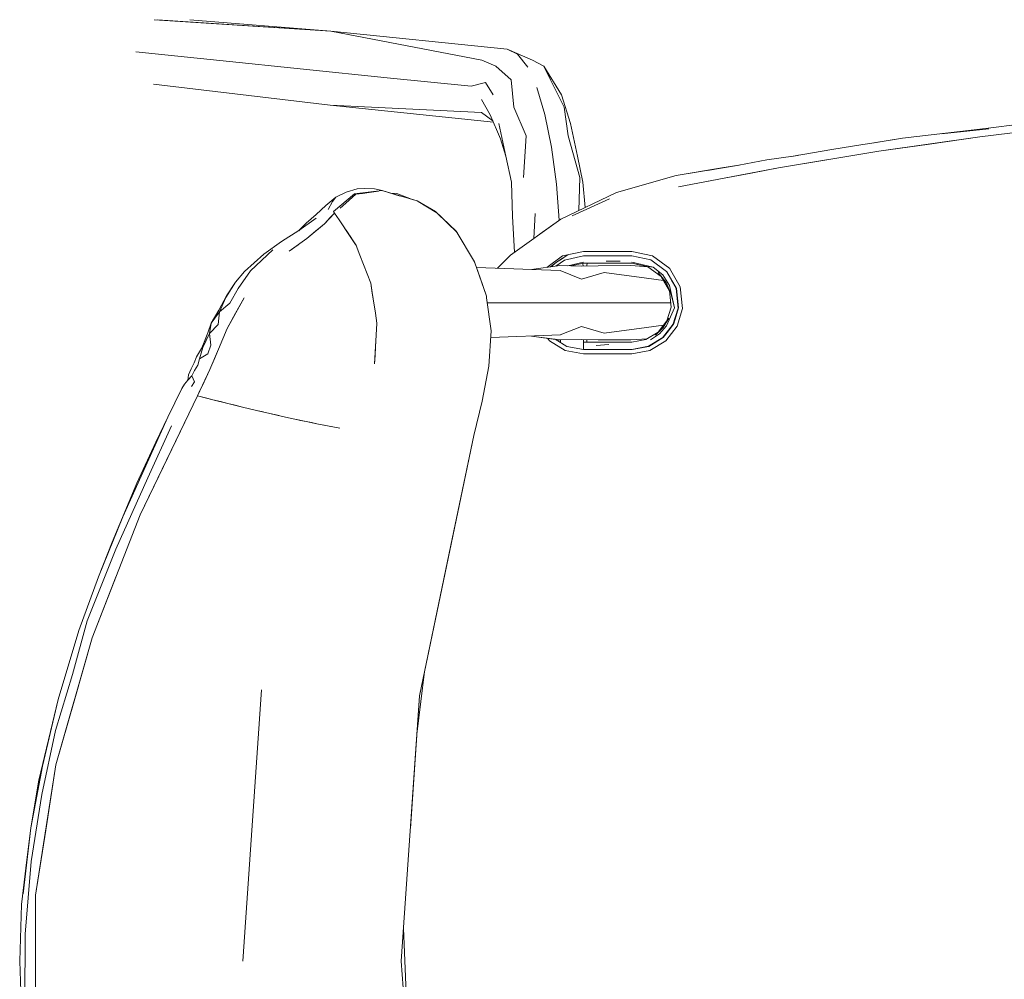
# Model space of a CAD drawing. Header units: millimetres. Extents: x 321 to 585, y -277 to 9.
# Tile 961 of 1056: x 352.947 to 353.497, y -3.934 to -3.399. Entities that reach past the tile are written whole.
import ezdxf

# ---------------------------------------------------------------- set-up
doc = ezdxf.new("R2010")
doc.units = ezdxf.units.MM
doc.header["$MEASUREMENT"] = 0
doc.layers.add('IFC-Elemento de mobília-Contorno', color=152, linetype='Continuous', lineweight=5)

msp = doc.modelspace()

# ---------------------------------------------------------------- linework, layer by layer
at = {"layer": 'IFC-Elemento de mobília-Contorno', "color": 7, "lineweight": 5}
for p, q in [((353.02241, -3.39932), (353.12091, -3.40564)), ((353.02424, -3.39944), (353.12091, -3.40564)), ((353.04243, -3.39932), (353.12091, -3.40564)), ((353.04243, -3.39932), (353.12091, -3.40564)), ((353.12091, -3.40564), (353.20511, -3.42182)), ((353.12091, -3.40564), (353.21931, -3.41576)), ((353.12091, -3.40564), (353.20511, -3.42182)), ((353.12091, -3.40564), (353.21931, -3.41576)), ((353.01227, -3.41724), (353.05899, -3.42204)), ((353.01227, -3.41724), (353.05899, -3.42204)), ((353.21931, -3.41576), (353.22515, -3.41861)), ((353.21931, -3.41576), (353.23343, -3.42182)), ((353.21931, -3.41576), (353.22515, -3.41861)), ((353.21931, -3.41576), (353.23343, -3.42182)), ((353.22515, -3.41861), (353.23075, -3.42583)), ((353.22515, -3.41861), (353.23075, -3.42583)), ((353.05899, -3.42204), (353.10571, -3.42685)), ((353.05899, -3.42204), (353.10571, -3.42685)), ((353.20511, -3.42182), (353.21303, -3.42531)), ((353.20511, -3.42182), (353.21303, -3.42531)), ((353.21303, -3.42531), (353.22147, -3.43287)), ((353.21303, -3.42531), (353.22147, -3.43287)), ((353.23343, -3.42182), (353.23978, -3.42531)), ((353.23343, -3.42182), (353.23978, -3.42531)), ((353.23978, -3.42531), (353.24344, -3.43287)), ((353.23978, -3.42531), (353.24958, -3.44124)), ((353.23978, -3.42531), (353.24344, -3.43287)), ((353.23978, -3.42531), (353.24958, -3.44124)), ((353.10571, -3.42685), (353.15243, -3.43165)), ((353.10571, -3.42685), (353.15243, -3.43165)), ((353.15243, -3.43165), (353.19915, -3.43646)), ((353.15243, -3.43165), (353.19915, -3.43646)), ((353.02217, -3.43516), (353.12063, -3.44702)), ((353.02217, -3.43516), (353.12063, -3.44702)), ((353.19915, -3.43646), (353.20732, -3.43426)), ((353.19915, -3.43646), (353.20732, -3.43426)), ((353.20732, -3.43426), (353.21146, -3.44124)), ((353.20732, -3.43426), (353.21146, -3.44124)), ((353.22147, -3.43287), (353.22305, -3.44811)), ((353.22147, -3.43287), (353.22305, -3.44811)), ((353.23589, -3.43717), (353.24038, -3.45219)), ((353.23589, -3.43717), (353.24038, -3.45219)), ((353.24344, -3.43287), (353.25107, -3.44811)), ((353.24344, -3.43287), (353.25107, -3.44811)), ((353.24958, -3.44124), (353.25458, -3.45727)), ((353.24958, -3.44124), (353.25458, -3.45727)), ((353.12063, -3.44702), (353.20492, -3.45109)), ((353.12063, -3.44702), (353.21163, -3.45639)), ((353.12063, -3.44702), (353.20492, -3.45109)), ((353.12063, -3.44702), (353.21163, -3.45639)), ((353.20496, -3.44373), (353.20991, -3.45231)), ((353.20496, -3.44373), (353.20991, -3.45231)), ((353.22305, -3.44811), (353.22999, -3.46401)), ((353.22305, -3.44811), (353.22999, -3.46401)), ((353.25107, -3.44811), (353.2534, -3.46401)), ((353.25107, -3.44811), (353.2534, -3.46401)), ((353.20492, -3.45109), (353.21132, -3.45565)), ((353.20492, -3.45109), (353.21132, -3.45565)), ((353.20991, -3.45231), (353.21557, -3.46572)), ((353.20991, -3.45231), (353.21557, -3.46572)), ((353.24038, -3.45219), (353.24406, -3.47034)), ((353.24038, -3.45219), (353.24406, -3.47034)), ((353.21464, -3.45727), (353.21853, -3.47544)), ((353.21464, -3.45727), (353.21853, -3.47544)), ((353.25458, -3.45727), (353.25859, -3.47544)), ((353.25458, -3.45727), (353.25859, -3.47544)), ((353.48284, -3.46458), (353.53921, -3.45777)), ((353.48284, -3.46458), (353.53921, -3.45777)), ((353.48757, -3.45977), (353.50517, -3.45752)), ((353.48757, -3.45977), (353.50517, -3.45752)), ((353.22849, -3.48723), (353.22999, -3.46401)), ((353.22849, -3.48723), (353.22999, -3.46401)), ((353.2534, -3.46401), (353.25991, -3.48723)), ((353.2534, -3.46401), (353.25991, -3.48723)), ((353.42663, -3.47265), (353.48284, -3.46458)), ((353.42663, -3.47265), (353.48284, -3.46458)), ((353.43985, -3.46528), (353.47166, -3.4616)), ((353.43985, -3.46528), (353.47166, -3.4616)), ((353.43985, -3.46528), (353.45575, -3.46344)), ((353.43985, -3.46528), (353.45575, -3.46344)), ((353.45474, -3.46862), (353.48284, -3.46458)), ((353.45474, -3.46862), (353.48284, -3.46458)), ((353.45575, -3.46344), (353.47166, -3.4616)), ((353.45575, -3.46344), (353.47166, -3.4616)), ((353.46155, -3.46293), (353.48791, -3.46019)), ((353.46155, -3.46293), (353.48791, -3.46019)), ((353.47166, -3.4616), (353.48759, -3.45977)), ((353.47166, -3.4616), (353.48757, -3.45977)), ((353.47166, -3.4616), (353.48759, -3.45977)), ((353.47166, -3.4616), (353.48757, -3.45977)), ((353.48284, -3.46458), (353.51102, -3.46117)), ((353.48284, -3.46458), (353.51102, -3.46117)), ((353.21557, -3.46572), (353.21853, -3.47544)), ((353.21557, -3.46572), (353.21853, -3.47544)), ((353.40038, -3.47164), (353.41769, -3.46888)), ((353.40038, -3.47164), (353.41769, -3.46888)), ((353.41769, -3.46888), (353.42405, -3.46789)), ((353.41769, -3.46888), (353.42405, -3.46789)), ((353.42375, -3.46794), (353.43985, -3.46528)), ((353.42375, -3.46794), (353.43985, -3.46528)), ((353.42405, -3.46789), (353.43985, -3.46528)), ((353.42405, -3.46789), (353.43985, -3.46528)), ((353.42663, -3.47265), (353.45474, -3.46862)), ((353.42663, -3.47265), (353.45474, -3.46862)), ((353.21853, -3.47544), (353.22164, -3.48992)), ((353.21853, -3.47544), (353.22164, -3.48992)), ((353.24406, -3.47034), (353.2468, -3.49096)), ((353.24406, -3.47034), (353.2468, -3.49096)), ((353.25859, -3.47544), (353.26146, -3.48992)), ((353.25859, -3.47544), (353.26146, -3.48992)), ((353.36406, -3.47749), (353.37887, -3.47539)), ((353.36406, -3.47749), (353.37887, -3.47539)), ((353.37061, -3.48194), (353.42663, -3.47265)), ((353.37061, -3.48194), (353.42663, -3.47265)), ((353.37782, -3.47554), (353.38173, -3.47489)), ((353.37782, -3.47554), (353.38173, -3.47489)), ((353.37793, -3.47553), (353.38126, -3.47497)), ((353.37793, -3.47553), (353.38126, -3.47497)), ((353.37887, -3.47539), (353.40038, -3.47164)), ((353.37887, -3.47539), (353.40038, -3.47164)), ((353.39862, -3.4773), (353.42663, -3.47265)), ((353.39862, -3.4773), (353.42663, -3.47265)), ((353.3135, -3.48619), (353.34876, -3.48035)), ((353.3135, -3.48619), (353.34876, -3.48035)), ((353.33112, -3.48341), (353.34855, -3.48039)), ((353.33112, -3.48341), (353.34855, -3.48039)), ((353.3391, -3.48196), (353.34855, -3.48039)), ((353.3391, -3.48196), (353.34855, -3.48039)), ((353.3391, -3.48196), (353.34841, -3.48041)), ((353.3391, -3.48196), (353.34841, -3.48042)), ((353.34855, -3.48039), (353.36406, -3.47749)), ((353.34855, -3.48039), (353.36406, -3.47749)), ((353.37061, -3.48194), (353.39862, -3.4773)), ((353.37061, -3.48194), (353.39862, -3.4773)), ((353.28032, -3.49556), (353.3135, -3.48619)), ((353.28032, -3.49556), (353.3135, -3.48619)), ((353.3135, -3.48619), (353.3391, -3.48196)), ((353.3135, -3.48619), (353.3391, -3.48196)), ((353.31481, -3.49242), (353.37061, -3.48194)), ((353.31481, -3.49242), (353.37061, -3.48194)), ((353.34025, -3.48764), (353.35543, -3.48479)), ((353.34025, -3.48764), (353.35543, -3.48479)), ((353.35543, -3.48479), (353.37061, -3.48194)), ((353.35543, -3.48479), (353.37061, -3.48194)), ((353.22164, -3.48992), (353.2222, -3.50897)), ((353.22164, -3.48992), (353.2222, -3.50897)), ((353.2468, -3.49096), (353.24832, -3.51114)), ((353.2468, -3.49096), (353.24832, -3.51114)), ((353.25928, -3.50567), (353.25991, -3.48723)), ((353.25928, -3.50567), (353.25991, -3.48723)), ((353.26146, -3.48992), (353.26282, -3.50397)), ((353.26146, -3.48992), (353.26282, -3.50397)), ((353.31481, -3.49242), (353.34025, -3.48764)), ((353.31481, -3.49242), (353.34025, -3.48764)), ((353.12244, -3.50632), (353.13427, -3.49639)), ((353.12244, -3.50632), (353.13427, -3.49639)), ((353.12368, -3.49832), (353.12947, -3.4954)), ((353.12368, -3.49832), (353.12947, -3.4954)), ((353.12932, -3.50157), (353.13493, -3.49663)), ((353.12932, -3.50157), (353.13493, -3.49663)), ((353.12947, -3.4954), (353.13567, -3.49367)), ((353.12947, -3.4954), (353.13567, -3.49367)), ((353.13427, -3.49639), (353.14934, -3.49451)), ((353.13427, -3.49639), (353.14934, -3.49451)), ((353.13493, -3.49663), (353.13861, -3.49611)), ((353.13493, -3.49663), (353.13861, -3.49611)), ((353.13567, -3.49367), (353.13956, -3.49343)), ((353.13567, -3.49367), (353.13956, -3.49343)), ((353.13861, -3.49611), (353.14229, -3.49558)), ((353.13861, -3.49611), (353.14229, -3.49558)), ((353.13956, -3.49343), (353.1453, -3.49352)), ((353.13956, -3.49343), (353.1453, -3.49352)), ((353.14229, -3.49558), (353.14748, -3.49484)), ((353.14229, -3.49558), (353.14748, -3.49484)), ((353.1453, -3.49352), (353.14964, -3.49452)), ((353.1453, -3.49352), (353.14964, -3.49452)), ((353.14934, -3.49451), (353.16918, -3.50031)), ((353.14934, -3.49451), (353.16918, -3.50031)), ((353.14964, -3.49452), (353.15971, -3.49762)), ((353.14964, -3.49452), (353.15971, -3.49762)), ((353.15447, -3.49601), (353.15776, -3.49612)), ((353.15447, -3.49601), (353.15776, -3.49612)), ((353.15776, -3.49612), (353.16359, -3.4984)), ((353.15776, -3.49612), (353.16359, -3.4984)), ((353.24925, -3.51048), (353.28032, -3.49556)), ((353.24925, -3.51048), (353.28032, -3.49556)), ((353.11272, -3.50781), (353.11813, -3.50286)), ((353.11272, -3.50781), (353.11813, -3.50286)), ((353.11813, -3.50286), (353.12368, -3.49832)), ((353.11813, -3.50286), (353.12368, -3.49832)), ((353.11958, -3.50517), (353.12189, -3.50068)), ((353.11958, -3.50517), (353.12189, -3.50068)), ((353.12189, -3.50068), (353.12368, -3.49832)), ((353.12189, -3.50068), (353.12368, -3.49832)), ((353.1262, -3.50432), (353.12932, -3.50157)), ((353.1262, -3.50432), (353.12932, -3.50157)), ((353.16359, -3.4984), (353.16698, -3.49967)), ((353.16359, -3.4984), (353.16698, -3.49967)), ((353.16918, -3.50031), (353.1793, -3.5062)), ((353.16918, -3.50031), (353.1793, -3.5062)), ((353.16949, -3.50061), (353.16977, -3.50072)), ((353.16949, -3.50061), (353.16977, -3.50072)), ((353.16955, -3.50065), (353.16977, -3.50072)), ((353.16955, -3.50065), (353.16977, -3.50072)), ((353.16977, -3.50072), (353.18, -3.50689)), ((353.16977, -3.50072), (353.18001, -3.50689)), ((353.25564, -3.50863), (353.2763, -3.49925)), ((353.25564, -3.50863), (353.2763, -3.49925)), ((353.10719, -3.51272), (353.11272, -3.50781)), ((353.10719, -3.51272), (353.11272, -3.50781)), ((353.11738, -3.51304), (353.12308, -3.50707)), ((353.11738, -3.51304), (353.12308, -3.50707)), ((353.12069, -3.50957), (353.12308, -3.50707)), ((353.12069, -3.50957), (353.12308, -3.50707)), ((353.12244, -3.50632), (353.123, -3.50714)), ((353.12244, -3.50632), (353.123, -3.50714)), ((353.12308, -3.50707), (353.12315, -3.507)), ((353.12308, -3.50707), (353.12315, -3.507)), ((353.12308, -3.50707), (353.12561, -3.51088)), ((353.12308, -3.50707), (353.12561, -3.51088)), ((353.1793, -3.5062), (353.19083, -3.51715)), ((353.1793, -3.5062), (353.19083, -3.51715)), ((353.18, -3.50689), (353.19145, -3.51799)), ((353.18001, -3.50689), (353.19145, -3.51799)), ((353.23412, -3.52128), (353.23484, -3.50734)), ((353.23412, -3.52129), (353.23484, -3.50734)), ((353.10315, -3.51691), (353.10719, -3.51272)), ((353.10315, -3.51692), (353.10719, -3.51272)), ((353.10322, -3.51687), (353.11284, -3.50989)), ((353.10322, -3.51687), (353.11284, -3.50989)), ((353.10763, -3.52123), (353.11738, -3.51304)), ((353.10763, -3.52123), (353.11738, -3.51304)), ((353.1125, -3.51713), (353.11738, -3.51304)), ((353.1125, -3.51713), (353.11738, -3.51304)), ((353.11738, -3.51304), (353.11903, -3.5113)), ((353.11738, -3.51304), (353.11903, -3.5113)), ((353.11903, -3.5113), (353.12069, -3.50957)), ((353.11903, -3.5113), (353.12069, -3.50957)), ((353.12561, -3.51088), (353.12814, -3.5147)), ((353.12561, -3.51088), (353.12814, -3.5147)), ((353.22109, -3.5306), (353.24925, -3.51048)), ((353.22119, -3.53053), (353.24925, -3.51048)), ((353.22119, -3.53053), (353.24925, -3.51048)), ((353.2222, -3.50897), (353.22335, -3.52899)), ((353.2222, -3.50897), (353.22335, -3.52899)), ((353.2377, -3.51873), (353.24925, -3.51048)), ((353.09343, -3.52303), (353.10322, -3.51687)), ((353.09343, -3.52303), (353.10322, -3.51687)), ((353.10763, -3.52123), (353.1125, -3.51713)), ((353.10763, -3.52123), (353.1125, -3.51713)), ((353.12814, -3.5147), (353.12991, -3.51735)), ((353.12814, -3.5147), (353.12991, -3.51735)), ((353.12845, -3.51519), (353.1348, -3.52454)), ((353.12945, -3.51666), (353.1348, -3.52454)), ((353.12991, -3.51735), (353.13167, -3.52)), ((353.12991, -3.51735), (353.13167, -3.52)), ((353.19083, -3.51715), (353.20105, -3.53431)), ((353.19083, -3.51715), (353.20105, -3.53431)), ((353.19145, -3.51799), (353.19235, -3.51971)), ((353.19145, -3.51799), (353.19702, -3.52751)), ((353.19145, -3.51799), (353.19235, -3.5197)), ((353.19145, -3.51799), (353.19235, -3.51971)), ((353.19145, -3.51799), (353.19702, -3.52751)), ((353.19145, -3.51799), (353.19235, -3.5197)), ((353.08357, -3.53004), (353.09343, -3.52303)), ((353.08357, -3.53004), (353.09343, -3.52303)), ((353.09775, -3.52826), (353.10763, -3.52123)), ((353.09775, -3.52826), (353.10763, -3.52123)), ((353.09775, -3.52826), (353.10269, -3.52475)), ((353.09775, -3.52826), (353.10269, -3.52475)), ((353.13167, -3.52), (353.13344, -3.52266)), ((353.13167, -3.52), (353.13344, -3.52266)), ((353.13344, -3.52266), (353.1352, -3.52531)), ((353.13344, -3.52266), (353.1352, -3.52531)), ((353.1348, -3.52454), (353.13494, -3.52492)), ((353.1348, -3.52454), (353.13494, -3.52492)), ((353.07282, -3.53971), (353.08357, -3.53004)), ((353.07282, -3.53971), (353.08357, -3.53004)), ((353.07609, -3.53924), (353.0886, -3.52755)), ((353.07609, -3.53924), (353.0886, -3.52755)), ((353.13513, -3.52512), (353.1372, -3.53051)), ((353.13513, -3.52513), (353.1372, -3.53051)), ((353.1372, -3.53051), (353.1392, -3.53572)), ((353.1372, -3.53051), (353.1392, -3.53572)), ((353.19702, -3.52751), (353.19754, -3.52841)), ((353.19702, -3.52751), (353.19754, -3.52841)), ((353.24689, -3.53447), (353.25315, -3.53034)), ((353.24689, -3.53447), (353.25315, -3.53035)), ((353.25018, -3.53099), (353.2618, -3.52849)), ((353.25018, -3.53099), (353.2618, -3.52849)), ((353.25227, -3.53099), (353.25326, -3.53032)), ((353.25227, -3.53099), (353.25326, -3.53032)), ((353.2618, -3.52849), (353.26854, -3.52848)), ((353.2618, -3.52849), (353.26854, -3.52848)), ((353.26854, -3.52848), (353.27528, -3.52848)), ((353.26854, -3.52848), (353.27528, -3.52848)), ((353.27528, -3.52848), (353.28203, -3.52847)), ((353.27528, -3.52848), (353.28203, -3.52847)), ((353.28203, -3.52847), (353.28877, -3.52847)), ((353.28203, -3.52847), (353.28877, -3.52847)), ((353.28877, -3.52847), (353.30037, -3.53095)), ((353.28877, -3.52847), (353.30037, -3.53095)), ((353.1392, -3.53572), (353.1412, -3.54091)), ((353.1392, -3.53572), (353.1412, -3.54091)), ((353.20105, -3.53431), (353.20771, -3.55342)), ((353.20105, -3.53431), (353.20771, -3.55342)), ((353.20116, -3.53462), (353.20133, -3.5349)), ((353.20133, -3.5349), (353.20402, -3.5426)), ((353.20133, -3.5349), (353.20771, -3.55342)), ((353.20133, -3.5349), (353.20402, -3.5426)), ((353.20133, -3.5349), (353.20771, -3.55342)), ((353.21393, -3.53787), (353.22109, -3.5306)), ((353.21393, -3.53788), (353.22109, -3.5306)), ((353.21394, -3.53787), (353.22119, -3.53053)), ((353.21394, -3.53788), (353.22119, -3.53053)), ((353.24143, -3.53742), (353.25018, -3.53099)), ((353.24143, -3.53742), (353.25018, -3.53099)), ((353.24339, -3.53715), (353.24689, -3.53447)), ((353.24339, -3.53715), (353.24689, -3.53447)), ((353.24439, -3.53647), (353.24689, -3.53447)), ((353.24439, -3.53647), (353.24689, -3.53447)), ((353.24654, -3.53672), (353.2512, -3.53327)), ((353.24654, -3.53672), (353.2512, -3.53327)), ((353.24689, -3.53447), (353.2496, -3.53276)), ((353.24689, -3.53447), (353.2496, -3.53276)), ((353.24896, -3.53311), (353.24896, -3.53317)), ((353.24896, -3.53312), (353.24896, -3.53317)), ((353.2496, -3.53276), (353.25227, -3.53099)), ((353.2496, -3.53276), (353.25227, -3.53099)), ((353.2512, -3.53327), (353.2618, -3.53098)), ((353.2512, -3.53327), (353.2618, -3.53098)), ((353.25308, -3.53653), (353.26183, -3.53456)), ((353.25308, -3.53653), (353.26183, -3.53456)), ((353.25508, -3.53657), (353.26186, -3.53512)), ((353.25508, -3.53657), (353.26186, -3.53512)), ((353.26157, -3.53519), (353.26169, -3.53668)), ((353.26157, -3.53519), (353.26169, -3.53668)), ((353.2618, -3.53098), (353.26854, -3.53098)), ((353.2618, -3.53098), (353.26854, -3.53098)), ((353.26186, -3.53512), (353.26862, -3.53512)), ((353.26186, -3.53512), (353.26862, -3.53512)), ((353.26383, -3.53642), (353.26384, -3.53512)), ((353.26383, -3.53642), (353.26384, -3.53512)), ((353.26854, -3.53098), (353.27529, -3.53097)), ((353.26854, -3.53098), (353.27529, -3.53097)), ((353.26862, -3.53512), (353.27537, -3.53512)), ((353.26862, -3.53512), (353.27537, -3.53512)), ((353.27455, -3.53389), (353.28229, -3.53395)), ((353.27455, -3.53389), (353.28229, -3.53395)), ((353.27529, -3.53097), (353.28203, -3.53097)), ((353.27529, -3.53097), (353.28203, -3.53097)), ((353.27537, -3.53512), (353.28212, -3.53512)), ((353.27537, -3.53512), (353.28212, -3.53512)), ((353.28203, -3.53097), (353.28878, -3.53096)), ((353.28203, -3.53097), (353.28878, -3.53096)), ((353.28212, -3.53512), (353.28887, -3.53512)), ((353.28212, -3.53512), (353.28887, -3.53512)), ((353.28878, -3.53096), (353.29937, -3.53324)), ((353.28878, -3.53096), (353.29937, -3.53324)), ((353.28882, -3.53455), (353.30073, -3.53719)), ((353.28882, -3.53455), (353.30073, -3.53719)), ((353.28887, -3.53512), (353.298, -3.53707)), ((353.28887, -3.53512), (353.29784, -3.53704)), ((353.29937, -3.53324), (353.30812, -3.5397)), ((353.29937, -3.53324), (353.30812, -3.5397)), ((353.30037, -3.53095), (353.30994, -3.53798)), ((353.30037, -3.53095), (353.30994, -3.53798)), ((353.06777, -3.54558), (353.07282, -3.53971)), ((353.06777, -3.54558), (353.07282, -3.53971)), ((353.06936, -3.5492), (353.07609, -3.53924)), ((353.06936, -3.5492), (353.07609, -3.53924)), ((353.1412, -3.54091), (353.1432, -3.54612)), ((353.1412, -3.54091), (353.1432, -3.54612)), ((353.20221, -3.53743), (353.24887, -3.53919)), ((353.20221, -3.53743), (353.24887, -3.53919)), ((353.23296, -3.5386), (353.24871, -3.53642)), ((353.23296, -3.5386), (353.24871, -3.53642)), ((353.24352, -3.53713), (353.24445, -3.53642)), ((353.24352, -3.53713), (353.24439, -3.53647)), ((353.24871, -3.53642), (353.26069, -3.53671)), ((353.24871, -3.53642), (353.26069, -3.53671)), ((353.24887, -3.53919), (353.26069, -3.54401)), ((353.24887, -3.53919), (353.26069, -3.54401)), ((353.26069, -3.53671), (353.27001, -3.53643)), ((353.26069, -3.53671), (353.27001, -3.53643)), ((353.26069, -3.54401), (353.27335, -3.54019)), ((353.26069, -3.54401), (353.27335, -3.54019)), ((353.26167, -3.53642), (353.26167, -3.53668)), ((353.26167, -3.53642), (353.26167, -3.53668)), ((353.26383, -3.53661), (353.26383, -3.53642)), ((353.27001, -3.53643), (353.28827, -3.53642)), ((353.27001, -3.53643), (353.28827, -3.53642)), ((353.27335, -3.54019), (353.29705, -3.54335)), ((353.27335, -3.54019), (353.29705, -3.54335)), ((353.28827, -3.53642), (353.29788, -3.53707)), ((353.28827, -3.53642), (353.29788, -3.53707)), ((353.29784, -3.53704), (353.30525, -3.54245)), ((353.29784, -3.53704), (353.30525, -3.54245)), ((353.29818, -3.53682), (353.30073, -3.53719)), ((353.29818, -3.53682), (353.30073, -3.53719)), ((353.30073, -3.53719), (353.30609, -3.54156)), ((353.30073, -3.53719), (353.30609, -3.54156)), ((353.30359, -3.54031), (353.30804, -3.54584)), ((353.30359, -3.54031), (353.30804, -3.54584)), ((353.30812, -3.5397), (353.3135, -3.5492)), ((353.30812, -3.5397), (353.3135, -3.5492)), ((353.30833, -3.53986), (353.30835, -3.53987)), ((353.30833, -3.53986), (353.30835, -3.53987)), ((353.30835, -3.53987), (353.31375, -3.54918)), ((353.30835, -3.53987), (353.31375, -3.54918)), ((353.30988, -3.53788), (353.31583, -3.54828)), ((353.30988, -3.53788), (353.31583, -3.54828)), ((353.06248, -3.55418), (353.06777, -3.54558)), ((353.06248, -3.55418), (353.06777, -3.54558)), ((353.06275, -3.55316), (353.06777, -3.54558)), ((353.06275, -3.55316), (353.06777, -3.54558)), ((353.1432, -3.54612), (353.14407, -3.55169)), ((353.1432, -3.54612), (353.1442, -3.5526)), ((353.1432, -3.54612), (353.14407, -3.55169)), ((353.1432, -3.54612), (353.1442, -3.5526)), ((353.20402, -3.5426), (353.20771, -3.55342)), ((353.20402, -3.5426), (353.20771, -3.55342)), ((353.29705, -3.54335), (353.30652, -3.54466)), ((353.29705, -3.54335), (353.30652, -3.54466)), ((353.30525, -3.54245), (353.30982, -3.55041)), ((353.30525, -3.54245), (353.30982, -3.55041)), ((353.30609, -3.54156), (353.30986, -3.5474)), ((353.30609, -3.54156), (353.30986, -3.5474)), ((353.30804, -3.54584), (353.31073, -3.55239)), ((353.30804, -3.54584), (353.31073, -3.55239)), ((353.3113, -3.54531), (353.31153, -3.54535)), ((353.3113, -3.54532), (353.31153, -3.54535)), ((353.06469, -3.5574), (353.06936, -3.5492)), ((353.06469, -3.5574), (353.06936, -3.5492)), ((353.14407, -3.55169), (353.1442, -3.55257)), ((353.14407, -3.55169), (353.14494, -3.55727)), ((353.30982, -3.55041), (353.31073, -3.55954)), ((353.30982, -3.55041), (353.31073, -3.55954)), ((353.30986, -3.5474), (353.31265, -3.55989)), ((353.30986, -3.5474), (353.31265, -3.55989)), ((353.31073, -3.55239), (353.31265, -3.55989)), ((353.31073, -3.55239), (353.31265, -3.55989)), ((353.3135, -3.5492), (353.31458, -3.56012)), ((353.3135, -3.5492), (353.31458, -3.56012)), ((353.31375, -3.54918), (353.31483, -3.55986)), ((353.31375, -3.54918), (353.31483, -3.55986)), ((353.31583, -3.54828), (353.31708, -3.56026)), ((353.31583, -3.54828), (353.31708, -3.56026)), ((353.05848, -3.56129), (353.06275, -3.55316)), ((353.05848, -3.56129), (353.06275, -3.55316)), ((353.05852, -3.56122), (353.06275, -3.55316)), ((353.05852, -3.56122), (353.06275, -3.55316)), ((353.05894, -3.56219), (353.06248, -3.55418)), ((353.05894, -3.56219), (353.06248, -3.55418)), ((353.05894, -3.56219), (353.06469, -3.5574)), ((353.05894, -3.56219), (353.06469, -3.5574)), ((353.06315, -3.57148), (353.07266, -3.55426)), ((353.06315, -3.57148), (353.07266, -3.55426)), ((353.0679, -3.56286), (353.07266, -3.55426)), ((353.0679, -3.56286), (353.07266, -3.55426)), ((353.14421, -3.55257), (353.14494, -3.55727)), ((353.14491, -3.55712), (353.1458, -3.56284)), ((353.14494, -3.55727), (353.1458, -3.56284)), ((353.20771, -3.55342), (353.20784, -3.55434)), ((353.20771, -3.55342), (353.20784, -3.55434)), ((353.20784, -3.55434), (353.21036, -3.57282)), ((353.20784, -3.55434), (353.21036, -3.57282)), ((353.20822, -3.55712), (353.22541, -3.55712)), ((353.20822, -3.55712), (353.22541, -3.55712)), ((353.22541, -3.55712), (353.25899, -3.55712)), ((353.22541, -3.55712), (353.25899, -3.55712)), ((353.25899, -3.55712), (353.26968, -3.55712)), ((353.25899, -3.55712), (353.26968, -3.55712)), ((353.26968, -3.55712), (353.28883, -3.55712)), ((353.26968, -3.55712), (353.28883, -3.55712)), ((353.28883, -3.55712), (353.31049, -3.55712)), ((353.28883, -3.55712), (353.31049, -3.55712)), ((353.31429, -3.55712), (353.31456, -3.55712)), ((353.31429, -3.55712), (353.31456, -3.55712)), ((353.05433, -3.56843), (353.05852, -3.56122)), ((353.05433, -3.56843), (353.05848, -3.56129)), ((353.05433, -3.56843), (353.05894, -3.56219)), ((353.05433, -3.56843), (353.05894, -3.56219)), ((353.05807, -3.5693), (353.05894, -3.56219)), ((353.05807, -3.5693), (353.05894, -3.56219)), ((353.06315, -3.57148), (353.0679, -3.56286)), ((353.06315, -3.57148), (353.0679, -3.56286)), ((353.1458, -3.56284), (353.14667, -3.56842)), ((353.1458, -3.56284), (353.14667, -3.56842)), ((353.30817, -3.56987), (353.31265, -3.55989)), ((353.30817, -3.56987), (353.31265, -3.55989)), ((353.30842, -3.56719), (353.31073, -3.55954)), ((353.30842, -3.56719), (353.31073, -3.55954)), ((353.31177, -3.56933), (353.31458, -3.56012)), ((353.31177, -3.56933), (353.31458, -3.56012)), ((353.31347, -3.56444), (353.31483, -3.55986)), ((353.31347, -3.56444), (353.31483, -3.55986)), ((353.31406, -3.57011), (353.31708, -3.56026)), ((353.31406, -3.57011), (353.31708, -3.56026)), ((353.05246, -3.57384), (353.05433, -3.56843)), ((353.05246, -3.57384), (353.05433, -3.56843)), ((353.05334, -3.57429), (353.05433, -3.56843)), ((353.05334, -3.57429), (353.05433, -3.56843)), ((353.14542, -3.59108), (353.14668, -3.56865)), ((353.14542, -3.59108), (353.14668, -3.56865)), ((353.14649, -3.57175), (353.14667, -3.56842)), ((353.14649, -3.57175), (353.14667, -3.56842)), ((353.30351, -3.57355), (353.30842, -3.56719)), ((353.30351, -3.57355), (353.30842, -3.56719)), ((353.30633, -3.57089), (353.30953, -3.56569)), ((353.30633, -3.57089), (353.30953, -3.56569)), ((353.31192, -3.56884), (353.31216, -3.5688)), ((353.31192, -3.56884), (353.31216, -3.56881)), ((353.31202, -3.56929), (353.31347, -3.56444)), ((353.31202, -3.56929), (353.31347, -3.56444)), ((353.04893, -3.58269), (353.05245, -3.57387)), ((353.04893, -3.58269), (353.05245, -3.57387)), ((353.04957, -3.58201), (353.05334, -3.57429)), ((353.04957, -3.58201), (353.05334, -3.57429)), ((353.0507, -3.57825), (353.05246, -3.57384)), ((353.0507, -3.57825), (353.05246, -3.57384)), ((353.05334, -3.57429), (353.05807, -3.5693)), ((353.05334, -3.57429), (353.05807, -3.5693)), ((353.05334, -3.57429), (353.05406, -3.58076)), ((353.05334, -3.57429), (353.05406, -3.58076)), ((353.05835, -3.58292), (353.06315, -3.57148)), ((353.05835, -3.58292), (353.06315, -3.57148)), ((353.1463, -3.57507), (353.14649, -3.57175)), ((353.1463, -3.57507), (353.14649, -3.57175)), ((353.20917, -3.59239), (353.21036, -3.57282)), ((353.20917, -3.59239), (353.21036, -3.57282)), ((353.24887, -3.57505), (353.26069, -3.57024)), ((353.24887, -3.57505), (353.26069, -3.57024)), ((353.26069, -3.57024), (353.27335, -3.57406)), ((353.26069, -3.57024), (353.27335, -3.57406)), ((353.27335, -3.57406), (353.29705, -3.57089)), ((353.27335, -3.57406), (353.29705, -3.57089)), ((353.29672, -3.57766), (353.30354, -3.57351)), ((353.29672, -3.57766), (353.30354, -3.57351)), ((353.29705, -3.57089), (353.30658, -3.56957)), ((353.29705, -3.57089), (353.30658, -3.56958)), ((353.29931, -3.57778), (353.30429, -3.57444)), ((353.29931, -3.57778), (353.30429, -3.57444)), ((353.30198, -3.5752), (353.30633, -3.57089)), ((353.30198, -3.5752), (353.30633, -3.57089)), ((353.30429, -3.57444), (353.30817, -3.56987)), ((353.30429, -3.57444), (353.30817, -3.56987)), ((353.30597, -3.57662), (353.31186, -3.56904)), ((353.30597, -3.57662), (353.31186, -3.56904)), ((353.30632, -3.57651), (353.30921, -3.57276)), ((353.30632, -3.57651), (353.30921, -3.57276)), ((353.30773, -3.57828), (353.31406, -3.57011)), ((353.30773, -3.57828), (353.31406, -3.57011)), ((353.30921, -3.57276), (353.3121, -3.56902)), ((353.30921, -3.57276), (353.3121, -3.56902)), ((353.04894, -3.58267), (353.0507, -3.57825)), ((353.04894, -3.58267), (353.0507, -3.57825)), ((353.05835, -3.58292), (353.06075, -3.5772)), ((353.05835, -3.58292), (353.06075, -3.5772)), ((353.14592, -3.58196), (353.14612, -3.5784)), ((353.14594, -3.58172), (353.14612, -3.5784)), ((353.14612, -3.5784), (353.1463, -3.57507)), ((353.14612, -3.5784), (353.1463, -3.57507)), ((353.21013, -3.57651), (353.24904, -3.57504)), ((353.21013, -3.57651), (353.24904, -3.57504)), ((353.23296, -3.57565), (353.24871, -3.57782)), ((353.23296, -3.57565), (353.24904, -3.57787)), ((353.24173, -3.57686), (353.24284, -3.57829)), ((353.24173, -3.57686), (353.24284, -3.57829)), ((353.24284, -3.57829), (353.25165, -3.58369)), ((353.24284, -3.57829), (353.25165, -3.58369)), ((353.24616, -3.57747), (353.25265, -3.58143)), ((353.24616, -3.57747), (353.25265, -3.58143)), ((353.24871, -3.57782), (353.26069, -3.57753)), ((353.24871, -3.57782), (353.26069, -3.57753)), ((353.24904, -3.57923), (353.24904, -3.57781)), ((353.24904, -3.57923), (353.24904, -3.57781)), ((353.26069, -3.57753), (353.27001, -3.57781)), ((353.26069, -3.57753), (353.27001, -3.57781)), ((353.26181, -3.58029), (353.26184, -3.57944)), ((353.26181, -3.58029), (353.26184, -3.57944)), ((353.26184, -3.57944), (353.26186, -3.57912)), ((353.26184, -3.57944), (353.26186, -3.57912)), ((353.26186, -3.57912), (353.26862, -3.57912)), ((353.26186, -3.57912), (353.26862, -3.57912)), ((353.2619, -3.57757), (353.26191, -3.57912)), ((353.2619, -3.57757), (353.26191, -3.57912)), ((353.26383, -3.57912), (353.26383, -3.57763)), ((353.26862, -3.57912), (353.27537, -3.57912)), ((353.26862, -3.57912), (353.27537, -3.57912)), ((353.27001, -3.57781), (353.28827, -3.57782)), ((353.27001, -3.57781), (353.28827, -3.57782)), ((353.27537, -3.57912), (353.28212, -3.57912)), ((353.27537, -3.57912), (353.28212, -3.57912)), ((353.28212, -3.57912), (353.28887, -3.57912)), ((353.28212, -3.57912), (353.28887, -3.57912)), ((353.28827, -3.57782), (353.29747, -3.5772)), ((353.28827, -3.57782), (353.29747, -3.5772)), ((353.28887, -3.57912), (353.29672, -3.57766)), ((353.28887, -3.57912), (353.29672, -3.57766)), ((353.29804, -3.58138), (353.30609, -3.57648)), ((353.29804, -3.58138), (353.30609, -3.57648)), ((353.29825, -3.58142), (353.30632, -3.57651)), ((353.29825, -3.58142), (353.30632, -3.57651)), ((353.29892, -3.58369), (353.30773, -3.57828)), ((353.29892, -3.58369), (353.30773, -3.57828)), ((353.30583, -3.57663), (353.30614, -3.57661)), ((353.30583, -3.57663), (353.30614, -3.57661)), ((353.04607, -3.58724), (353.04894, -3.58267)), ((353.04607, -3.58724), (353.04894, -3.58267)), ((353.04768, -3.58839), (353.04957, -3.58201)), ((353.04768, -3.58839), (353.04957, -3.58201)), ((353.05237, -3.5856), (353.05406, -3.58076)), ((353.05237, -3.5856), (353.05406, -3.58076)), ((353.05355, -3.59438), (353.05835, -3.58292)), ((353.05355, -3.59438), (353.05835, -3.58292)), ((353.05595, -3.58865), (353.05835, -3.58292)), ((353.05595, -3.58865), (353.05835, -3.58292)), ((353.14568, -3.5864), (353.14594, -3.58172)), ((353.14568, -3.5864), (353.14594, -3.58172)), ((353.25165, -3.58369), (353.26179, -3.58561)), ((353.25165, -3.58369), (353.26179, -3.58561)), ((353.25265, -3.58143), (353.26194, -3.58314)), ((353.25265, -3.58143), (353.26194, -3.58314)), ((353.26179, -3.58311), (353.2618, -3.58157)), ((353.26179, -3.58311), (353.2618, -3.58157)), ((353.26179, -3.58311), (353.26853, -3.58311)), ((353.26179, -3.58311), (353.26853, -3.58311)), ((353.2618, -3.58157), (353.26181, -3.58029)), ((353.2618, -3.58157), (353.26181, -3.58029)), ((353.26193, -3.58314), (353.26193, -3.58311)), ((353.26193, -3.58314), (353.26193, -3.58311)), ((353.26853, -3.58311), (353.27528, -3.58311)), ((353.26853, -3.58311), (353.27528, -3.58311)), ((353.2687, -3.58314), (353.27545, -3.58314)), ((353.26892, -3.58089), (353.27606, -3.5803)), ((353.26892, -3.58089), (353.27606, -3.5803)), ((353.27528, -3.58311), (353.28202, -3.58311)), ((353.27528, -3.58311), (353.28202, -3.58311)), ((353.27545, -3.58314), (353.28221, -3.58314)), ((353.27545, -3.58314), (353.28221, -3.58314)), ((353.28202, -3.58311), (353.28877, -3.58311)), ((353.28202, -3.58311), (353.28877, -3.58311)), ((353.28221, -3.58314), (353.28896, -3.58313)), ((353.28221, -3.58314), (353.28896, -3.58313)), ((353.28877, -3.58311), (353.29804, -3.58138)), ((353.28877, -3.58311), (353.29804, -3.58138)), ((353.28877, -3.58561), (353.29892, -3.58369)), ((353.28877, -3.58561), (353.29892, -3.58369)), ((353.28896, -3.58313), (353.29825, -3.58142)), ((353.28896, -3.58313), (353.29825, -3.58142)), ((353.04309, -3.59401), (353.04479, -3.5905)), ((353.04309, -3.59401), (353.04479, -3.5905)), ((353.04479, -3.5905), (353.04607, -3.58724)), ((353.04479, -3.5905), (353.04607, -3.58724)), ((353.04674, -3.59189), (353.04768, -3.58839)), ((353.04674, -3.59189), (353.04768, -3.58839)), ((353.04768, -3.58839), (353.05237, -3.5856)), ((353.04768, -3.58839), (353.05237, -3.5856)), ((353.05355, -3.59438), (353.05595, -3.58865)), ((353.05355, -3.59438), (353.05595, -3.58865)), ((353.14542, -3.59108), (353.14568, -3.5864)), ((353.14542, -3.59108), (353.14568, -3.5864)), ((353.26179, -3.58561), (353.26853, -3.58561)), ((353.26179, -3.58561), (353.26853, -3.58561)), ((353.26853, -3.58561), (353.27528, -3.58561)), ((353.26853, -3.58561), (353.27528, -3.58561)), ((353.27528, -3.58561), (353.28203, -3.58561)), ((353.27528, -3.58561), (353.28203, -3.58561)), ((353.28203, -3.58561), (353.28877, -3.58561)), ((353.28203, -3.58561), (353.28877, -3.58561)), ((353.04163, -3.59724), (353.04309, -3.59401)), ((353.04163, -3.59724), (353.04309, -3.59401)), ((353.04344, -3.59791), (353.04488, -3.59482)), ((353.04344, -3.59791), (353.04488, -3.59482)), ((353.04488, -3.59482), (353.04674, -3.59189)), ((353.04488, -3.59482), (353.04674, -3.59189)), ((353.04666, -3.60896), (353.05355, -3.59438)), ((353.04666, -3.60896), (353.05355, -3.59438)), ((353.05147, -3.59878), (353.05355, -3.59438)), ((353.05147, -3.59878), (353.05355, -3.59438)), ((353.20546, -3.6119), (353.20917, -3.59239)), ((353.20546, -3.6119), (353.20917, -3.59239)), ((353.03931, -3.60242), (353.04126, -3.60023)), ((353.03931, -3.60242), (353.04126, -3.60023)), ((353.04126, -3.60023), (353.04163, -3.59724)), ((353.04126, -3.60023), (353.04163, -3.59724)), ((353.04126, -3.60023), (353.04344, -3.59791)), ((353.04126, -3.60023), (353.04344, -3.59791)), ((353.04319, -3.60375), (353.045, -3.60123)), ((353.04319, -3.60375), (353.045, -3.60123)), ((353.04344, -3.59791), (353.045, -3.60123)), ((353.04344, -3.59791), (353.045, -3.60123)), ((353.04938, -3.6032), (353.05147, -3.59878)), ((353.04938, -3.6032), (353.05147, -3.59878)), ((353.03009, -3.62095), (353.03798, -3.60482)), ((353.03009, -3.62095), (353.03798, -3.60482)), ((353.03798, -3.60482), (353.03931, -3.60242)), ((353.03798, -3.60482), (353.03931, -3.60242)), ((353.04666, -3.60896), (353.04802, -3.60608)), ((353.04666, -3.60896), (353.04802, -3.60608)), ((353.04802, -3.60608), (353.04938, -3.6032)), ((353.04802, -3.60608), (353.04938, -3.6032)), ((353.01469, -3.67528), (353.04666, -3.60896)), ((353.01469, -3.67528), (353.04666, -3.60896)), ((353.03714, -3.6287), (353.04666, -3.60896)), ((353.03714, -3.6287), (353.04666, -3.60896)), ((353.04666, -3.60896), (353.05524, -3.61114)), ((353.04666, -3.60896), (353.05182, -3.61028)), ((353.04666, -3.60896), (353.05524, -3.61114)), ((353.04666, -3.60896), (353.05182, -3.61028)), ((353.05182, -3.61028), (353.05524, -3.61114)), ((353.05182, -3.61028), (353.05524, -3.61114)), ((353.05524, -3.61114), (353.06358, -3.61322)), ((353.05524, -3.61114), (353.05941, -3.61218)), ((353.05524, -3.61114), (353.06358, -3.61322)), ((353.05524, -3.61114), (353.05941, -3.61218)), ((353.05941, -3.61218), (353.06358, -3.61322)), ((353.05941, -3.61218), (353.06358, -3.61322)), ((353.20064, -3.63115), (353.20546, -3.6119)), ((353.20064, -3.63115), (353.20546, -3.6119)), ((353.06358, -3.61322), (353.07167, -3.61521)), ((353.06358, -3.61322), (353.06763, -3.61422)), ((353.06358, -3.61322), (353.07167, -3.61521)), ((353.06358, -3.61322), (353.06763, -3.61422)), ((353.06763, -3.61422), (353.07167, -3.61521)), ((353.06763, -3.61422), (353.07167, -3.61521)), ((353.07167, -3.61521), (353.07946, -3.61707)), ((353.07167, -3.61521), (353.07557, -3.61614)), ((353.07167, -3.61521), (353.07946, -3.61707)), ((353.07167, -3.61521), (353.07557, -3.61614)), ((353.07557, -3.61614), (353.07946, -3.61707)), ((353.07557, -3.61614), (353.07946, -3.61707)), ((353.07946, -3.61707), (353.08694, -3.61883)), ((353.07946, -3.61707), (353.0832, -3.61795)), ((353.07946, -3.61707), (353.08694, -3.61883)), ((353.07946, -3.61707), (353.0832, -3.61795)), ((353.01955, -3.64432), (353.03009, -3.62095)), ((353.01955, -3.64432), (353.03009, -3.62095)), ((353.02338, -3.63479), (353.03009, -3.62095)), ((353.02338, -3.63479), (353.03009, -3.62095)), ((353.08694, -3.61883), (353.09407, -3.62046)), ((353.08694, -3.61883), (353.0905, -3.61964)), ((353.08694, -3.61883), (353.09407, -3.62046)), ((353.08694, -3.61883), (353.0905, -3.61964)), ((353.0905, -3.61964), (353.09407, -3.62046)), ((353.0905, -3.61964), (353.09407, -3.62046)), ((353.09407, -3.62046), (353.10082, -3.62196)), ((353.09407, -3.62046), (353.09745, -3.6212)), ((353.09407, -3.62046), (353.10082, -3.62196)), ((353.09407, -3.62046), (353.09745, -3.6212)), ((353.09745, -3.6212), (353.10082, -3.62196)), ((353.09745, -3.6212), (353.10082, -3.62196)), ((353.10082, -3.62196), (353.10719, -3.62331)), ((353.10082, -3.62196), (353.10401, -3.62264)), ((353.10082, -3.62196), (353.10719, -3.62331)), ((353.10082, -3.62196), (353.10401, -3.62264)), ((353.10401, -3.62264), (353.10719, -3.62331)), ((353.10401, -3.62264), (353.10719, -3.62331)), ((353.10719, -3.62331), (353.11313, -3.62453)), ((353.10719, -3.62331), (353.11016, -3.62393)), ((353.10719, -3.62331), (353.11313, -3.62454)), ((353.10719, -3.62331), (353.11016, -3.62393)), ((353.01891, -3.65475), (353.03213, -3.62563)), ((353.01891, -3.65475), (353.03213, -3.62563)), ((353.02763, -3.64844), (353.03714, -3.6287)), ((353.02763, -3.64844), (353.03714, -3.6287)), ((353.11016, -3.62393), (353.11313, -3.62453)), ((353.11016, -3.62393), (353.11313, -3.62454)), ((353.11313, -3.62453), (353.11813, -3.6255)), ((353.11313, -3.62453), (353.126, -3.62701)), ((353.11313, -3.62454), (353.11813, -3.6255)), ((353.11313, -3.62454), (353.126, -3.62701)), ((353.11813, -3.6255), (353.126, -3.62701)), ((353.11813, -3.6255), (353.126, -3.62701)), ((353.01276, -3.65775), (353.02338, -3.63479)), ((353.01276, -3.65775), (353.02338, -3.63479)), ((353.17042, -3.77619), (353.20064, -3.63115)), ((353.17042, -3.77619), (353.20064, -3.63115)), ((353.18793, -3.69215), (353.20064, -3.63115)), ((353.18793, -3.69215), (353.20064, -3.63115)), ((353.00499, -3.67644), (353.01955, -3.64432)), ((353.00499, -3.67644), (353.01955, -3.64432)), ((353.01469, -3.67528), (353.02763, -3.64844)), ((353.01469, -3.67528), (353.02763, -3.64844)), ((353.00102, -3.69448), (353.01891, -3.65475)), ((353.00102, -3.69448), (353.01891, -3.65475)), ((352.99901, -3.6906), (353.01276, -3.65775)), ((352.99901, -3.6906), (353.01276, -3.65775)), ((352.98788, -3.74385), (353.01469, -3.67528)), ((352.98788, -3.74385), (353.01469, -3.67528)), ((352.99138, -3.70981), (353.00499, -3.67644)), ((352.99138, -3.70981), (353.00499, -3.67644)), ((352.98519, -3.73448), (353.00102, -3.69448)), ((352.98519, -3.73448), (353.00102, -3.69448)), ((352.99138, -3.70981), (352.99901, -3.6906)), ((352.99138, -3.70981), (352.99901, -3.6906)), ((353.17042, -3.77619), (353.18793, -3.69215)), ((353.17042, -3.77619), (353.18793, -3.69215)), ((352.98053, -3.73978), (352.99138, -3.70981)), ((352.98053, -3.73978), (352.99138, -3.70981)), ((352.98788, -3.74385), (353.00128, -3.70956)), ((352.98788, -3.74385), (353.00128, -3.70956)), ((352.97691, -3.76432), (352.98519, -3.73448)), ((352.97691, -3.76433), (352.98519, -3.73448)), ((352.96767, -3.81464), (352.98788, -3.74385)), ((352.96767, -3.81464), (352.98788, -3.74385)), ((352.96899, -3.77832), (352.98053, -3.73978)), ((352.96899, -3.77832), (352.98053, -3.73978)), ((352.97778, -3.77924), (352.98788, -3.74385)), ((352.97778, -3.77924), (352.98788, -3.74385)), ((352.96741, -3.79559), (352.97691, -3.76432)), ((352.96741, -3.79559), (352.97691, -3.76433)), ((353.16906, -3.79606), (353.17324, -3.76265)), ((353.16906, -3.79606), (353.17324, -3.76265)), ((353.07186, -3.92412), (353.08223, -3.77285)), ((353.07186, -3.92412), (353.08223, -3.77285)), ((353.07704, -3.84849), (353.08223, -3.77285)), ((353.07704, -3.84849), (353.08223, -3.77285)), ((353.16028, -3.92412), (353.17042, -3.77619)), ((353.16028, -3.92412), (353.17042, -3.77619)), ((353.16535, -3.85016), (353.17042, -3.77619)), ((353.16535, -3.85016), (353.17042, -3.77619)), ((352.95823, -3.82326), (352.96899, -3.77832)), ((352.95823, -3.82326), (352.96899, -3.77832)), ((352.96017, -3.81543), (352.96899, -3.77832)), ((352.96017, -3.81543), (352.96899, -3.77832)), ((352.96767, -3.81464), (352.97778, -3.77924)), ((352.96767, -3.81464), (352.97778, -3.77924)), ((352.95978, -3.83123), (352.96741, -3.79559)), ((352.95978, -3.83123), (352.96741, -3.79559)), ((352.95372, -3.84972), (352.96017, -3.81543)), ((352.95372, -3.84972), (352.96017, -3.81543)), ((352.95628, -3.88734), (352.96767, -3.81464)), ((352.95628, -3.88734), (352.96767, -3.81464)), ((352.96197, -3.85099), (352.96767, -3.81464)), ((352.96197, -3.85099), (352.96767, -3.81464)), ((352.95372, -3.84972), (352.95823, -3.82326)), ((352.95372, -3.84972), (352.95823, -3.82326)), ((352.95393, -3.86856), (352.95978, -3.83123)), ((352.95393, -3.86856), (352.95978, -3.83123)), ((353.07186, -3.92412), (353.07704, -3.84849)), ((353.07186, -3.92412), (353.07704, -3.84849)), ((352.94932, -3.88663), (352.95372, -3.84972)), ((352.94932, -3.88663), (352.95372, -3.84972)), ((352.95139, -3.86769), (352.95372, -3.84972)), ((352.95139, -3.86769), (352.95372, -3.84972)), ((352.95628, -3.88734), (352.96197, -3.85099)), ((352.95628, -3.88734), (352.96197, -3.85099)), ((352.94853, -3.89245), (352.95139, -3.86769)), ((352.94853, -3.89245), (352.95139, -3.86769)), ((352.95049, -3.90912), (352.95393, -3.86856)), ((352.95049, -3.90912), (352.95393, -3.86856)), ((352.95627, -3.96091), (352.95628, -3.88734)), ((352.95627, -3.96091), (352.95628, -3.88734)), ((352.94747, -3.92409), (352.94853, -3.89245)), ((352.94747, -3.92409), (352.94853, -3.89245)), ((352.95036, -3.94991), (352.95049, -3.90912)), ((352.95036, -3.94991), (352.95049, -3.90912)), ((353.16154, -3.90572), (353.16535, -3.99809)), ((353.16154, -3.90572), (353.16535, -3.99809)), ((352.94747, -3.92409), (352.94894, -3.96232)), ((352.94747, -3.92409), (352.94894, -3.96232)), ((353.16028, -3.92412), (353.17042, -4.07205)), ((353.16028, -3.92412), (353.17042, -4.07205))]:
    msp.add_line(p, q, dxfattribs=at)

doc.saveas('drawing.dxf')
